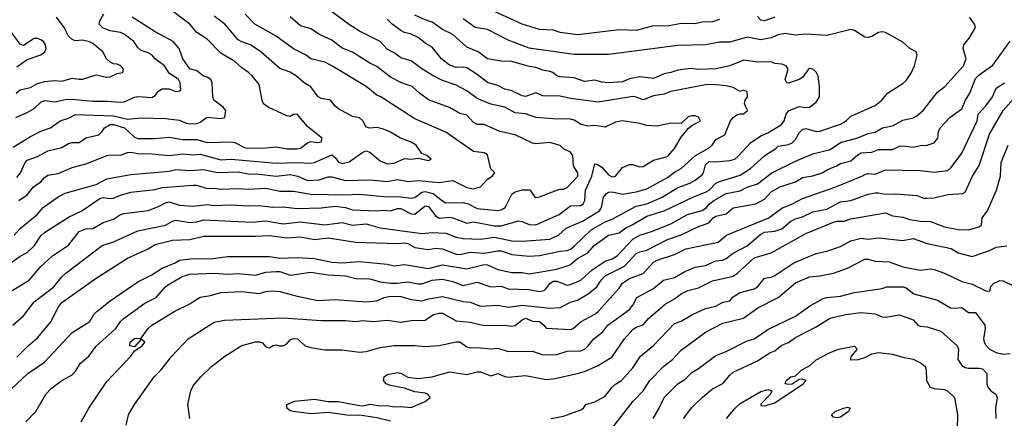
# Model space of a CAD drawing. Header units: metres. Extents: x -46681 to -43747, y -240911 to -237677.
# Tile 477 of 656: x -43965 to -43823, y -239776 to -239718. Entities that reach past the tile are written whole.
import ezdxf

# ---------------------------------------------------------------- set-up
doc = ezdxf.new("R2010")
doc.units = ezdxf.units.M
doc.layers.add('CONTOUR_INDEX', color=1, linetype='Continuous')
doc.layers.add('CONTOUR_INTER', color=3, linetype='Continuous')

msp = doc.modelspace()

# ---------------------------------------------------------------- linework, layer by layer
at = {"layer": 'CONTOUR_INDEX'}
for points, elevation in [([(-43966.27, -239757.02), (-43963.78, -239755.52), (-43962.1, -239753.54), (-43960.42, -239752.02), (-43958.1, -239750.46), (-43956.56, -239748.52), (-43955.6, -239748.13), (-43954.6, -239748.07), (-43953.1, -239747.2), (-43951.6, -239746.71), (-43950.6, -239746.06), (-43950.1, -239745.89), (-43946.6, -239745.45), (-43945.1, -239744.88), (-43944.1, -239744.33), (-43943.6, -239744.21), (-43942.1, -239744.68), (-43940.1, -239744.85), (-43938.1, -239744.59), (-43937.1, -239744.75), (-43934.6, -239744.64), (-43932.1, -239744.81), (-43930.6, -239744.74), (-43928.6, -239744.99), (-43927.1, -239744.94), (-43925.1, -239745.15), (-43921.6, -239745.06), (-43919.6, -239744.84), (-43918.1, -239745.01), (-43917.1, -239745.36), (-43913.6, -239745.51), (-43912.6, -239745.39), (-43911.6, -239745.52), (-43910.6, -239745.18), (-43910.1, -239745.18), (-43908.6, -239745.93), (-43908.1, -239746.01), (-43906.6, -239744.81), (-43906.1, -239744.87), (-43905.1, -239746.23), (-43904.6, -239746.56), (-43903.1, -239746.44), (-43902.61, -239746.52), (-43900.6, -239747.29), (-43899.6, -239747.12), (-43896.6, -239747.66), (-43895.6, -239747.68), (-43893.1, -239746.96), (-43892.6, -239747.04), (-43891.6, -239747.48), (-43890.6, -239747.53), (-43887.23, -239746.02), (-43885.6, -239744.81), (-43884.1, -239744.72), (-43883.76, -239744.52), (-43883.55, -239744.02), (-43883.46, -239742.52), (-43882.51, -239740.52), (-43882.1, -239738.73), (-43881.6, -239738.85), (-43881.1, -239739.2), (-43880.1, -239740.31), (-43879.6, -239740.57), (-43879.1, -239740.51), (-43878.1, -239739.26), (-43877.1, -239738.8), (-43876.6, -239738.82), (-43875.6, -239739.16), (-43875.1, -239739.12), (-43873.6, -239738.18), (-43871.6, -239737.63), (-43870.59, -239736.52), (-43869.6, -239734.87), (-43868.6, -239733.6), (-43868.1, -239733.19), (-43866.82, -239732.52), (-43867.1, -239731.98), (-43867.6, -239731.78), (-43868.1, -239731.76), (-43868.6, -239731.9), (-43869.6, -239732.87), (-43871.1, -239732.85), (-43873.1, -239733.27), (-43874.6, -239733.16), (-43875.6, -239732.86), (-43878.1, -239732.5), (-43879.1, -239732.7), (-43880.6, -239733.42), (-43882.1, -239733.18), (-43883.1, -239733.25), (-43884.05, -239733.02), (-43885.1, -239732.39), (-43885.6, -239732.27), (-43888.1, -239732.23), (-43890.6, -239732.02), (-43892.1, -239731.47), (-43893.6, -239731.36), (-43895.1, -239730.52), (-43897.1, -239730.11), (-43899.1, -239729.27), (-43900.6, -239728.17), (-43902.1, -239727.36), (-43904.1, -239726.67), (-43905.37, -239726.02), (-43907.1, -239724.99), (-43908.6, -239723.84), (-43910.1, -239723.39), (-43911.1, -239722.66), (-43912.1, -239722.12), (-43913.1, -239721.04), (-43916.1, -239719.51), (-43917.66, -239718.52), (-43921.1, -239715.97)], 115), ([(-43966.1, -239736.3), (-43963.6, -239734.77), (-43962.1, -239733.97), (-43960.71, -239733.52), (-43959.31, -239732.52), (-43958.1, -239732.12), (-43957.1, -239731.6), (-43951.6, -239731.79), (-43949.6, -239732.25), (-43947.6, -239732.04), (-43944.1, -239732.14), (-43942.1, -239732.39), (-43941.1, -239732.84), (-43940.6, -239732.91), (-43939.6, -239732.86), (-43939.1, -239732.67), (-43938.1, -239731.97), (-43936.1, -239732.18), (-43935.52, -239732.02), (-43935.38, -239731.02), (-43935.79, -239730.52), (-43937.14, -239729.52), (-43937.29, -239729.02), (-43937.37, -239727.02), (-43937.57, -239726.52), (-43938.1, -239726.18), (-43938.62, -239726.02), (-43939.6, -239725.25), (-43940.6, -239725), (-43941.58, -239723.52), (-43942.13, -239722.02), (-43942.99, -239721.02), (-43945.6, -239719.61), (-43948.9, -239717.52)], 110), ([(-43956.3, -239776.02), (-43955.19, -239774.02), (-43952.6, -239770.19), (-43949.12, -239766.52), (-43948.6, -239765.73), (-43947.49, -239765.02), (-43947.09, -239764.52), (-43947.6, -239764.08), (-43948.6, -239765.18), (-43949.25, -239765.02), (-43949.23, -239764.52), (-43948.6, -239763.98), (-43947.6, -239763.93), (-43946.62, -239762.52), (-43946.1, -239762.05), (-43942.75, -239760.02), (-43940.6, -239758.94), (-43939.6, -239758.26), (-43939.1, -239758.01), (-43937.6, -239757.75), (-43936.1, -239757.32), (-43933.1, -239757.19), (-43930.6, -239757.48), (-43929.6, -239757.16), (-43928.6, -239757.06), (-43927.6, -239757.19), (-43925.1, -239757.87), (-43922.1, -239758.46), (-43919.6, -239758.34), (-43915.1, -239758.67), (-43913.6, -239758.53), (-43912.54, -239758.02), (-43911.6, -239757.85), (-43910.1, -239757.92), (-43908.6, -239758.34), (-43907.1, -239758.53), (-43906.1, -239758.22), (-43904.1, -239757.89), (-43901.1, -239758.61), (-43900.1, -239758.71), (-43898.6, -239759.29), (-43896.1, -239759.17), (-43894.6, -239759.42), (-43892.6, -239759.17), (-43888.6, -239759.6), (-43887.1, -239759.49), (-43885.6, -239758.74), (-43884.6, -239758.43), (-43883.05, -239757.52), (-43881.81, -239756.52), (-43881.17, -239755.52), (-43880.6, -239754.89), (-43877.79, -239753.52), (-43876.1, -239751.7), (-43875.6, -239751.43), (-43874.6, -239751.21), (-43871.6, -239749.67), (-43869.6, -239748.99), (-43867.1, -239747.78), (-43866.1, -239747.46), (-43865.6, -239747.21), (-43864.98, -239746.52), (-43864.6, -239746.27), (-43863.1, -239745.94), (-43862.1, -239745.06), (-43858.83, -239744.52), (-43857.6, -239743.82), (-43856.6, -239742.77), (-43855.39, -239742.02), (-43853.1, -239741.3), (-43852.1, -239740.7), (-43850.6, -239740.44), (-43849.24, -239740.02), (-43848.46, -239739.52), (-43847.17, -239739.02), (-43846.6, -239738.67), (-43845.1, -239738.26), (-43844.1, -239737.4), (-43843.6, -239737.13), (-43842.1, -239737.05), (-43841.1, -239736.63), (-43839.1, -239736.64), (-43838.1, -239736.18), (-43837.6, -239736.1), (-43836.1, -239736.32), (-43835.1, -239736.05), (-43834.1, -239736), (-43833.1, -239735.66), (-43832.54, -239735.02), (-43832.43, -239734.02), (-43832.2, -239733.52), (-43830.83, -239732.02), (-43829.1, -239730.75), (-43828.57, -239729.52), (-43827.95, -239728.52), (-43827.1, -239726.37), (-43826.6, -239725.84), (-43824.6, -239724.47), (-43822.1, -239720.97)], 120), ([(-43880.1, -239777.6), (-43876.54, -239773.02), (-43875.12, -239771.52), (-43874.15, -239770.02), (-43872.18, -239768.02), (-43870.88, -239767.02), (-43869.6, -239765.64), (-43866.1, -239763.06), (-43863.6, -239761.77), (-43860.6, -239761.04), (-43858.54, -239759.52), (-43855.6, -239758.06), (-43853.1, -239755.94), (-43851.1, -239755.04), (-43849.6, -239754.9), (-43847.6, -239754.51), (-43845.6, -239753.78), (-43843.1, -239752.49), (-43842.6, -239752.48), (-43841.6, -239752.79), (-43839.6, -239752.87), (-43837.6, -239753.59), (-43835.1, -239754.08), (-43833.6, -239753.9), (-43833.1, -239754), (-43831.6, -239754.54), (-43829.1, -239755.74), (-43827.6, -239756.11), (-43825.6, -239757.06), (-43825.1, -239757.15), (-43824.98, -239757.02), (-43824.94, -239756.52), (-43824.5, -239756.02), (-43823.6, -239755.56), (-43823.1, -239755.62), (-43821.6, -239756.35)], 125)]:
    msp.add_lwpolyline(points, dxfattribs=dict(at, elevation=elevation))
at = {"layer": 'CONTOUR_INTER'}
for points, elevation in [([(-43965.6, -239740.69), (-43965.03, -239740.02), (-43964.39, -239738.52), (-43964.1, -239738.19), (-43962.6, -239737.67), (-43961.1, -239736.84), (-43959.1, -239736.34), (-43958.1, -239735.77), (-43957.6, -239735.64), (-43956.6, -239735.64), (-43955.6, -239734.94), (-43953.75, -239734.52), (-43953.23, -239734.02), (-43952.93, -239733.52), (-43952.1, -239733.01), (-43951.6, -239733.04), (-43950.01, -239733.52), (-43948.6, -239734.85), (-43948.1, -239735.03), (-43945.6, -239735.07), (-43943.6, -239734.88), (-43941.6, -239735.2), (-43939.6, -239735.2), (-43938.1, -239735.62), (-43934.6, -239735.54), (-43934.1, -239735.61), (-43932.6, -239736.42), (-43930.1, -239736.45), (-43928.1, -239736.27), (-43926.6, -239736.53), (-43925.1, -239736.53), (-43924.6, -239736.45), (-43923.6, -239735.7), (-43923.1, -239735.48), (-43922.1, -239735.61), (-43921.6, -239735.52), (-43921.5, -239735.02), (-43921.6, -239734.91), (-43923.6, -239733.3), (-43925.1, -239731.55), (-43925.6, -239731.59), (-43926.1, -239731.85), (-43926.6, -239731.78), (-43929.27, -239730.52), (-43929.93, -239730.02), (-43930.16, -239729.52), (-43930.6, -239727.23), (-43931.6, -239726), (-43932.1, -239725.51), (-43933.1, -239724.85), (-43934.1, -239723.91), (-43936.1, -239722.72), (-43938.1, -239720.7), (-43939.6, -239719.7), (-43940.57, -239718.52), (-43944.1, -239715.89)], 111), ([(-43967.1, -239753.52), (-43965.1, -239752.05), (-43964.1, -239751.52), (-43963.03, -239750.52), (-43962.1, -239749.11), (-43961.6, -239748.63), (-43958.1, -239746.44), (-43956.17, -239745.52), (-43953.6, -239743.74), (-43953.1, -239743.6), (-43952.1, -239743.74), (-43951.6, -239743.67), (-43950.6, -239743.24), (-43949.1, -239742.82), (-43945.6, -239742.41), (-43944.6, -239742.16), (-43940.1, -239741.8), (-43939.6, -239741.81), (-43938.1, -239742.28), (-43937.1, -239742.23), (-43936.1, -239742.39), (-43933.6, -239742.26), (-43932.1, -239742.4), (-43929.6, -239742.21), (-43927.6, -239742.69), (-43925.6, -239742.69), (-43923.1, -239743.09), (-43918.1, -239743.19), (-43916.1, -239743.09), (-43912.6, -239743.44), (-43910.1, -239743.47), (-43908.6, -239743.68), (-43908.1, -239743.56), (-43907.1, -239742.83), (-43906.6, -239742.71), (-43905.43, -239743.02), (-43904.1, -239744.07), (-43903.6, -239744.33), (-43901.1, -239744.3), (-43900.38, -239744.52), (-43899.1, -239745.17), (-43896.1, -239745.47), (-43895.6, -239745.35), (-43895.02, -239745.02), (-43894.1, -239743.09), (-43893.6, -239742.74), (-43892.6, -239742.49), (-43891.6, -239742.45), (-43891.44, -239742.52), (-43890.76, -239743.52), (-43890.6, -239743.59), (-43890.1, -239743.49), (-43887.6, -239742.52), (-43887.1, -239742.37), (-43886.6, -239742.39), (-43886.1, -239742.15), (-43884.55, -239740.52), (-43884.53, -239740.02), (-43885.17, -239739.02), (-43885.28, -239737.52), (-43885.6, -239737.05), (-43886.6, -239736.55), (-43887.1, -239736.07), (-43888.6, -239735.64), (-43890.6, -239735.83), (-43891.1, -239735.74), (-43893.6, -239734.54), (-43895.82, -239734.02), (-43898.1, -239733.05), (-43899.1, -239733.04), (-43899.6, -239732.73), (-43900.6, -239731.68), (-43901.6, -239731.46), (-43903.1, -239730.55), (-43906.1, -239729.45), (-43907.43, -239728.52), (-43908.48, -239727.52), (-43910.1, -239726.97), (-43911.6, -239726.2), (-43913.6, -239724.65), (-43914.6, -239724.18), (-43917.1, -239722.56), (-43918.6, -239721.97), (-43920.1, -239720.83), (-43921.87, -239720.02), (-43923.1, -239719.18), (-43924.6, -239718.75), (-43926.1, -239717.47)], 114), ([(-43965.95, -239749.02), (-43965.1, -239748.06), (-43962.65, -239746.02), (-43961.79, -239745.02), (-43959.6, -239743.5), (-43958.6, -239742.96), (-43954.1, -239741.71), (-43952.6, -239740.9), (-43949.1, -239740.28), (-43943.6, -239739.77), (-43942.6, -239739.52), (-43940.6, -239739.68), (-43938.6, -239739.52), (-43936.6, -239739.99), (-43933.6, -239739.88), (-43932.1, -239740.17), (-43930.6, -239740.21), (-43928.1, -239740.52), (-43926.1, -239740.24), (-43924.97, -239740.52), (-43923.6, -239741.14), (-43921.89, -239741.02), (-43920.6, -239740.61), (-43920.1, -239740.58), (-43918.1, -239741.13), (-43914.6, -239741.05), (-43912.1, -239741.28), (-43910.6, -239740.99), (-43909.1, -239741.27), (-43907.6, -239741.11), (-43904.6, -239741.4), (-43902.6, -239741.13), (-43900.6, -239742.16), (-43899.6, -239742.32), (-43898.6, -239742.04), (-43897.6, -239740.91), (-43896.91, -239740.52), (-43896.53, -239740.02), (-43897.1, -239739.42), (-43897.6, -239737.43), (-43898.1, -239737.13), (-43899.6, -239736.92), (-43903.6, -239734.15), (-43908.1, -239732.23), (-43913.1, -239728.99), (-43913.6, -239728.78), (-43915.13, -239727.52), (-43920.08, -239724.52), (-43921.1, -239724.02), (-43923.1, -239723.52), (-43923.8, -239723.02), (-43925.6, -239722.1), (-43928.1, -239720.23), (-43931.19, -239718.52), (-43932.6, -239717.07)], 113), ([(-43965.73, -239732.02), (-43964.1, -239731.31), (-43963.1, -239730.69), (-43962.1, -239729.78), (-43961.6, -239729.58), (-43960.1, -239729.76), (-43958.6, -239729.39), (-43957.6, -239729.36), (-43954.6, -239729.67), (-43952.6, -239729.65), (-43950.6, -239729.8), (-43950.1, -239729.75), (-43948.6, -239729.09), (-43948.1, -239729), (-43946.1, -239729.12), (-43945.6, -239728.82), (-43945.1, -239728.22), (-43944.6, -239727.85), (-43943.6, -239727.88), (-43942.6, -239728.25), (-43942.1, -239728.18), (-43941.88, -239728.02), (-43941.97, -239727.02), (-43942.25, -239726.52), (-43943.6, -239725.61), (-43944.26, -239724.52), (-43945.58, -239723.52), (-43946.1, -239722.95), (-43946.6, -239722.65), (-43947.6, -239722.31), (-43948.1, -239721.9), (-43948.67, -239721.02), (-43950.1, -239719.96), (-43950.6, -239719.73), (-43952.1, -239719.47), (-43953.1, -239719.08), (-43953.69, -239718.52), (-43953.61, -239718.02), (-43953.03, -239717.02)], 109), ([(-43965.6, -239766.65), (-43963.95, -239765.02), (-43962.6, -239763.89), (-43960.62, -239761.52), (-43959.68, -239759.52), (-43959.1, -239758.77), (-43954.1, -239755.23), (-43949.6, -239752.35), (-43946.6, -239750.99), (-43945.6, -239750.37), (-43943.1, -239749.74), (-43940.6, -239749.67), (-43938.6, -239749.18), (-43931.1, -239749.19), (-43929.1, -239749.09), (-43926.6, -239749.41), (-43924.6, -239749.26), (-43922.6, -239749.67), (-43920.6, -239749.42), (-43916.6, -239750.05), (-43910.6, -239750.22), (-43909.6, -239750.13), (-43909.1, -239750.25), (-43908.1, -239750.8), (-43906.1, -239751.1), (-43905.1, -239750.92), (-43904.1, -239750.99), (-43902.1, -239751.76), (-43901.6, -239751.83), (-43900.1, -239751.48), (-43898.1, -239751.61), (-43896.1, -239751.28), (-43895.6, -239751.3), (-43894.1, -239751.82), (-43891.6, -239752.05), (-43890.1, -239751.97), (-43887.1, -239751.33), (-43886.1, -239751.23), (-43885.6, -239751.03), (-43885.1, -239750.61), (-43882.6, -239748.25), (-43880.6, -239747.11), (-43879.6, -239746.71), (-43876.1, -239744.82), (-43874.6, -239744.48), (-43872.38, -239743.52), (-43870.1, -239742.16), (-43868.39, -239741.52), (-43867.6, -239741.09), (-43866.6, -239740.32), (-43866.38, -239740.02), (-43866.1, -239738.86), (-43865.6, -239738.37), (-43864.6, -239738.41), (-43862.6, -239738.25), (-43861.88, -239738.02), (-43861.27, -239737.52), (-43859.6, -239735.69), (-43858.1, -239734.65), (-43857.1, -239734.21), (-43855.11, -239733.02), (-43854.73, -239732.52), (-43854.44, -239731.52), (-43854.1, -239731.04), (-43852.6, -239730.43), (-43851.6, -239730.56), (-43851.1, -239730.5), (-43850.1, -239729.8), (-43849.62, -239729.02), (-43849.62, -239727.52), (-43849.85, -239726.02), (-43850.1, -239725.44), (-43850.6, -239725.04), (-43851.1, -239724.93), (-43851.24, -239725.02), (-43852.1, -239726.21), (-43852.6, -239726.51), (-43854.1, -239727.06), (-43854.36, -239727.02), (-43854.59, -239726.52), (-43854.18, -239725.02), (-43854.46, -239724.52), (-43855.1, -239724.29), (-43856.1, -239724.21), (-43856.6, -239723.97), (-43858.6, -239724), (-43860.6, -239723.73), (-43862.57, -239724.52), (-43864.6, -239724.99), (-43867.1, -239725.07), (-43868.1, -239724.91), (-43868.6, -239724.97), (-43870.1, -239725.17), (-43871.1, -239725.53), (-43872.1, -239725.72), (-43873.6, -239726.38), (-43875.6, -239726.14), (-43877.1, -239726.44), (-43878.1, -239726.86), (-43880.1, -239727.01), (-43881.1, -239726.92), (-43882.1, -239726.63), (-43883.6, -239726.8), (-43885.1, -239726.27), (-43887.1, -239726.15), (-43887.6, -239726.01), (-43888.16, -239725.52), (-43888.6, -239725.34), (-43889.6, -239725.19), (-43890.6, -239724.78), (-43891.6, -239724.66), (-43894.1, -239723.9), (-43895.6, -239723.85), (-43897.6, -239723.55), (-43898.93, -239722.52), (-43900.6, -239721.85), (-43902.6, -239720), (-43904.1, -239719.29), (-43905.6, -239718.22), (-43906.6, -239717.91), (-43908.1, -239717.23)], 117), ([(-43965.27, -239744.02), (-43964.1, -239743.18), (-43963.15, -239742.02), (-43962.1, -239741.32), (-43961.6, -239740.71), (-43961.1, -239740.36), (-43959.6, -239740.13), (-43957.6, -239739.25), (-43955.6, -239738.72), (-43952.55, -239737.52), (-43952.1, -239737.41), (-43950.6, -239737.45), (-43949.6, -239737.09), (-43949.1, -239737.04), (-43948.1, -239737.24), (-43946.1, -239737.28), (-43943.6, -239737.52), (-43941.6, -239737.26), (-43940.1, -239737.41), (-43939.1, -239737.31), (-43936.1, -239738.14), (-43934.6, -239738.04), (-43928.1, -239738.62), (-43925.1, -239738.5), (-43923.1, -239738.61), (-43922.6, -239738.51), (-43920.1, -239737.41), (-43919.6, -239737.82), (-43919.1, -239738.48), (-43918.6, -239738.68), (-43917.6, -239738.44), (-43915.6, -239737.01), (-43915.1, -239736.85), (-43914.6, -239737.04), (-43913.1, -239738.26), (-43912.1, -239738.7), (-43911.1, -239738.62), (-43909.6, -239737.96), (-43908.6, -239738.04), (-43907.6, -239737.9), (-43906.1, -239738.24), (-43905.72, -239738.02), (-43906.36, -239737.52), (-43907.1, -239737.21), (-43907.89, -239736.02), (-43908.6, -239735.57), (-43910.18, -239735.02), (-43911.6, -239734.12), (-43912.6, -239733.68), (-43913.6, -239733.45), (-43914.6, -239733.56), (-43915.1, -239733.4), (-43915.62, -239732.52), (-43916.1, -239732.06), (-43917.1, -239731.86), (-43919.1, -239730.74), (-43919.6, -239730.36), (-43920.25, -239729.52), (-43921.6, -239729.29), (-43922.04, -239729.02), (-43923.1, -239727.6), (-43924.08, -239727.02), (-43925.2, -239726.02), (-43926.1, -239725.47), (-43927.6, -239724.92), (-43930.32, -239722.52), (-43931.83, -239721.52), (-43933.1, -239721.09), (-43933.6, -239720.77), (-43935.55, -239718.52), (-43937.1, -239717.38)], 112), ([(-43864.1, -239717.85), (-43865.1, -239718.16), (-43866.6, -239718.22), (-43867.6, -239718.48), (-43869.6, -239718.4), (-43871.6, -239718.83), (-43873.6, -239718.74), (-43876.1, -239719.44), (-43878.6, -239719.36), (-43884.6, -239720.05), (-43887.1, -239719.7), (-43888.1, -239719.37), (-43890.1, -239719.27), (-43892.6, -239718.52), (-43896.6, -239716.69)], 119), ([(-43856.1, -239717.52), (-43857.6, -239718.05), (-43858.1, -239717.95), (-43858.6, -239717.39)], 119), ([(-43967.18, -239772.02), (-43964.01, -239769.02), (-43961.6, -239767.4), (-43957.6, -239763.09), (-43955.03, -239761.52), (-43954.44, -239760.52), (-43953.99, -239760.02), (-43952.08, -239758.52), (-43948.1, -239755.77), (-43946.1, -239754.76), (-43944.6, -239753.79), (-43942.71, -239753.02), (-43942.1, -239752.63), (-43940.1, -239752.4), (-43937.6, -239752.44), (-43935.1, -239752.12), (-43929.1, -239752.1), (-43927.6, -239752.36), (-43925.1, -239752.28), (-43922.6, -239752.41), (-43920.1, -239752.91), (-43918.6, -239753.03), (-43916.1, -239752.85), (-43912.1, -239753.22), (-43911.1, -239753.45), (-43909.6, -239753.26), (-43906.1, -239753.86), (-43904.1, -239753.31), (-43900.6, -239753.89), (-43898.1, -239753.28), (-43897.6, -239753.34), (-43896.1, -239754), (-43894.1, -239754.42), (-43892.6, -239754.44), (-43891.6, -239754.62), (-43887.6, -239753.94), (-43886.1, -239753.48), (-43885.6, -239753.26), (-43884.6, -239752.41), (-43883.1, -239751.58), (-43882.19, -239750.52), (-43880.1, -239749.03), (-43878.6, -239748.69), (-43877.6, -239747.98), (-43876.6, -239747.5), (-43874.6, -239746.26), (-43872.1, -239745.5), (-43867.96, -239743.52), (-43866.1, -239742.81), (-43865.58, -239742.52), (-43864.6, -239741.5), (-43864.1, -239741.26), (-43861.1, -239740.37), (-43859.6, -239739.39), (-43857.52, -239737.52), (-43855.93, -239736.52), (-43855.6, -239736.15), (-43854.1, -239735.93), (-43853.6, -239735.67), (-43853.1, -239735.19), (-43852.6, -239734.21), (-43852.1, -239733.73), (-43851.6, -239733.62), (-43850.1, -239734.02), (-43849.6, -239734), (-43846.6, -239732.96), (-43845.81, -239732.52), (-43845.1, -239731.82), (-43841.6, -239730.29), (-43840.62, -239729.52), (-43839.82, -239728.52), (-43837.6, -239727.09), (-43837.1, -239726.65), (-43836.36, -239725.52), (-43835.93, -239724.52), (-43835.55, -239723.02), (-43835.68, -239722.52), (-43836.6, -239722.02), (-43837.6, -239721.12), (-43840.1, -239719.73), (-43840.6, -239719.64), (-43841.1, -239719.74), (-43842.1, -239720.29), (-43842.6, -239720.43), (-43843.1, -239720.38), (-43844.6, -239719.43), (-43845.1, -239719.3), (-43848.6, -239720.18), (-43851.6, -239719.97), (-43853.1, -239720.12), (-43854.6, -239719.87), (-43855.6, -239720.07), (-43856.6, -239720.5), (-43858.1, -239720.77), (-43860.1, -239720.41), (-43862.6, -239721.12), (-43864.1, -239721.11), (-43866.1, -239721.5), (-43870.1, -239721.59), (-43880.1, -239722.92), (-43885.1, -239722.89), (-43891.6, -239721.98), (-43894.6, -239720.82), (-43897.6, -239719.3), (-43899.4, -239719.02), (-43901.1, -239717.75)], 118), ([(-43966.16, -239762.02), (-43964.6, -239760.7), (-43963.1, -239758.69), (-43960.24, -239756.52), (-43959.1, -239755.06), (-43958.51, -239754.52), (-43953.23, -239750.52), (-43951.6, -239749.97), (-43948.1, -239748.38), (-43944.1, -239747.56), (-43943.1, -239746.99), (-43942.6, -239746.86), (-43940.6, -239747.2), (-43939.6, -239747.1), (-43938.6, -239746.83), (-43931.6, -239747.16), (-43929.6, -239746.98), (-43927.1, -239747.41), (-43924.6, -239747.09), (-43921.1, -239747.52), (-43918.6, -239747.22), (-43917.1, -239747.59), (-43915.1, -239747.41), (-43913.1, -239747.96), (-43907.1, -239748.79), (-43905.6, -239748.65), (-43903.6, -239748.73), (-43902.1, -239749.34), (-43901.1, -239749.52), (-43898.6, -239749.62), (-43896.6, -239749.31), (-43894.1, -239749.87), (-43892.6, -239749.92), (-43888.6, -239749.63), (-43887.33, -239749.02), (-43886.21, -239748.02), (-43883.86, -239747.02), (-43881.43, -239745.52), (-43881.12, -239745.02), (-43880.82, -239743.52), (-43880.43, -239743.02), (-43880.1, -239742.82), (-43879.6, -239742.74), (-43878.1, -239743.1), (-43876.1, -239742.78), (-43874.6, -239742.31), (-43871.6, -239740.68), (-43870.6, -239739.9), (-43869.6, -239739.37), (-43867.55, -239737.52), (-43865.6, -239736.4), (-43865.16, -239736.02), (-43864.6, -239735.2), (-43863.32, -239734.52), (-43862.49, -239732.52), (-43862.1, -239732.03), (-43861.6, -239731.64), (-43861.1, -239731.47), (-43860.6, -239731.5), (-43860.05, -239731.02), (-43860.46, -239730.02), (-43860.38, -239729.52), (-43860.06, -239729.02), (-43860.1, -239728.28), (-43860.6, -239728.07), (-43861.1, -239728.26), (-43862.1, -239727.69), (-43863.1, -239727.43), (-43865.1, -239727.25), (-43866.1, -239727.29), (-43871.1, -239728.27), (-43872.1, -239728.65), (-43873.6, -239728.87), (-43875.1, -239729.44), (-43876.1, -239729.06), (-43876.6, -239728.99), (-43881.6, -239729.81), (-43885.6, -239729.29), (-43887.1, -239728.92), (-43889.6, -239728.89), (-43890.6, -239728.44), (-43892.1, -239728.96), (-43892.6, -239728.87), (-43894.1, -239728.16), (-43895.1, -239727.92), (-43896.1, -239727.41), (-43897.6, -239726.96), (-43899.1, -239725.78), (-43900.6, -239724.82), (-43901.1, -239724.73), (-43902.1, -239724.79), (-43903.1, -239724.44), (-43904.24, -239723.52), (-43905.6, -239721.83), (-43906.6, -239721.25), (-43907.6, -239720.47), (-43908.6, -239719.98), (-43909.6, -239719.73), (-43910.1, -239719.44), (-43911.38, -239718.52), (-43912.1, -239717.78)], 116), ([(-43965.7, -239728.52), (-43965.1, -239728.01), (-43963.6, -239727.7), (-43962.6, -239727.12), (-43961.6, -239726.79), (-43960.1, -239726.67), (-43959.1, -239726.76), (-43957.6, -239726.32), (-43956.6, -239726.49), (-43956.1, -239726.45), (-43954.1, -239725.84), (-43952.6, -239726.2), (-43952.1, -239726.15), (-43951.1, -239725.67), (-43950.29, -239725.52), (-43950.16, -239725.02), (-43950.55, -239724.52), (-43951.1, -239724.28), (-43951.6, -239724.27), (-43952.1, -239724.03), (-43952.62, -239723.52), (-43953.16, -239722.52), (-43954.6, -239721.33), (-43955.1, -239721.05), (-43956.1, -239720.81), (-43957.1, -239720.94), (-43957.6, -239720.75), (-43958.1, -239720.27), (-43958.73, -239719.02), (-43959.84, -239717.52)], 108), ([(-43964.3, -239776.02), (-43962.83, -239774.52), (-43961.4, -239772.02), (-43960.6, -239771.22), (-43959.1, -239770.05), (-43957.6, -239769.23), (-43957.1, -239768.68), (-43956.38, -239767.52), (-43955.16, -239766.52), (-43954.1, -239765.08), (-43951.26, -239762.52), (-43950.6, -239761.53), (-43950.07, -239761.02), (-43947.1, -239758.87), (-43945.44, -239758.02), (-43944.11, -239756.52), (-43943.6, -239756.11), (-43941.68, -239755.02), (-43940.6, -239754.69), (-43937.1, -239754.5), (-43935.1, -239754.68), (-43933.6, -239754.57), (-43931.1, -239754.79), (-43929.6, -239754.36), (-43928.1, -239754.28), (-43927.6, -239754.3), (-43926.1, -239754.8), (-43923.1, -239754.38), (-43920.6, -239754.78), (-43918.1, -239754.93), (-43916.6, -239755.28), (-43914.6, -239755.36), (-43913.1, -239755.76), (-43911.6, -239755.95), (-43910.6, -239755.98), (-43909.1, -239755.76), (-43907.6, -239756.07), (-43907.1, -239756.07), (-43905.6, -239755.54), (-43904.1, -239755.38), (-43902.6, -239755.74), (-43901.1, -239756.3), (-43899.1, -239755.83), (-43897.1, -239756.48), (-43895.6, -239756.42), (-43894.6, -239756.79), (-43891.6, -239756.89), (-43890.1, -239757.16), (-43889.41, -239757.02), (-43889.1, -239756.76), (-43888.6, -239756.02), (-43888.1, -239755.7), (-43887.6, -239755.66), (-43886.1, -239756.27), (-43885.6, -239756.17), (-43884.1, -239755.53), (-43882.46, -239754.02), (-43880.6, -239752.78), (-43879.6, -239752.44), (-43878.89, -239752.02), (-43876.6, -239749.6), (-43875.6, -239749.02), (-43873.91, -239748.52), (-43871.1, -239747.37), (-43868.7, -239746.02), (-43866.6, -239745.46), (-43865.94, -239745.02), (-43865.55, -239744.52), (-43864.88, -239744.02), (-43863.1, -239743), (-43861.1, -239742.6), (-43860.1, -239742.08), (-43858.6, -239741.6), (-43856.54, -239740.02), (-43853.1, -239738.31), (-43850.6, -239737.27), (-43848.1, -239736.63), (-43846.6, -239735.63), (-43844.1, -239734.96), (-43842.6, -239734.33), (-43841.6, -239734.14), (-43840.53, -239733.52), (-43839.1, -239733.2), (-43837.6, -239732.38), (-43836.1, -239732.06), (-43835.6, -239731.79), (-43834.68, -239731.02), (-43832.6, -239728.33), (-43831.56, -239727.52), (-43828.82, -239724.52), (-43828.44, -239723.52), (-43828.9, -239722.02), (-43828.8, -239721.52), (-43828.02, -239720.52), (-43827.09, -239719.02), (-43827.26, -239718.52), (-43827.98, -239717.52)], 119), ([(-43965.6, -239724.71), (-43964.1, -239723.65), (-43962.1, -239722.96), (-43961.53, -239722.52), (-43961.36, -239722.02), (-43961.43, -239721.52), (-43961.75, -239721.02), (-43962.1, -239720.77), (-43962.6, -239720.57), (-43963.1, -239720.61), (-43964.6, -239721.6), (-43965.1, -239721.39), (-43966.6, -239719.38)], 107), ([(-43949.77, -239776.52), (-43949.44, -239775.02), (-43948.6, -239773.5), (-43945.73, -239769.52), (-43944.75, -239768.52), (-43943.2, -239766.52), (-43940.82, -239764.02), (-43937.1, -239761.62), (-43935.6, -239761.32), (-43927.1, -239760.98), (-43921.6, -239761.37), (-43918.1, -239761.37), (-43916.6, -239761.5), (-43915.6, -239761.39), (-43914.1, -239761.5), (-43912.1, -239761.34), (-43910.1, -239761.6), (-43908.6, -239761.38), (-43906.6, -239761.31), (-43905.41, -239760.52), (-43904.6, -239760.3), (-43904.1, -239760.32), (-43902.1, -239761.43), (-43900.1, -239761.61), (-43898.1, -239762.1), (-43895.1, -239762.03), (-43894.1, -239762.17), (-43893.6, -239762.07), (-43892.6, -239761.26), (-43892.1, -239761.03), (-43891.1, -239761.45), (-43890.1, -239761.52), (-43889.44, -239762.02), (-43889.1, -239762.49), (-43885.6, -239762.65), (-43885.22, -239762.52), (-43884.06, -239761.52), (-43882.1, -239760.47), (-43881.6, -239760.07), (-43878.6, -239756.7), (-43878.1, -239755.98), (-43877.1, -239755.31), (-43875.1, -239754.56), (-43873.6, -239752.92), (-43873.1, -239752.65), (-43870.6, -239751.84), (-43868.96, -239751.02), (-43864.28, -239750.02), (-43863.06, -239749.02), (-43856.96, -239746.52), (-43855.1, -239745.14), (-43853.52, -239744.52), (-43852.1, -239743.72), (-43847.29, -239742.02), (-43843.51, -239740.52), (-43843.1, -239740.25), (-43842.6, -239740.09), (-43841.6, -239740.2), (-43840.1, -239739.6), (-43835.1, -239739.67), (-43833.1, -239739.91), (-43831.1, -239739.7), (-43830.6, -239739.23), (-43829.1, -239737.17), (-43826.87, -239732.52), (-43826.71, -239731.52), (-43825.6, -239730.35), (-43824.65, -239729.02), (-43824.1, -239727.77), (-43822.9, -239727.02)], 121), ([(-43940.61, -239775.52), (-43940.88, -239773.52), (-43940.47, -239771.52), (-43940.1, -239770.8), (-43939, -239769.52), (-43937.46, -239768.02), (-43935.54, -239766.52), (-43933.1, -239765), (-43931.1, -239764.46), (-43930.6, -239764.44), (-43930.1, -239764.6), (-43929.6, -239765.19), (-43929.1, -239765.3), (-43928.6, -239764.98), (-43928.1, -239764.87), (-43927.65, -239765.02), (-43927.1, -239765.01), (-43926.6, -239764.73), (-43926.1, -239764.16), (-43925.6, -239763.96), (-43925.02, -239764.02), (-43923.94, -239765.02), (-43923.1, -239765.29), (-43921.1, -239765.6), (-43918.6, -239765.59), (-43916.1, -239765.94), (-43915.1, -239765.85), (-43913.1, -239765.25), (-43911.1, -239764.97), (-43908.1, -239764.96), (-43906.6, -239765.12), (-43904.6, -239764.98), (-43902.1, -239764.44), (-43901.6, -239764.45), (-43900.6, -239765.16), (-43900.1, -239765.34), (-43899.1, -239765.29), (-43897.1, -239765.47), (-43896.1, -239765.38), (-43894.6, -239765.87), (-43891.1, -239765.78), (-43889.6, -239766.35), (-43887.6, -239766.28), (-43886.1, -239765.82), (-43884.1, -239765.73), (-43883.56, -239765.52), (-43883.1, -239765.08), (-43882.24, -239764.02), (-43880.96, -239763.02), (-43880.21, -239762.02), (-43877.1, -239759.77), (-43876.6, -239759.17), (-43876.02, -239758.02), (-43873.6, -239756.73), (-43872.15, -239755.52), (-43870.6, -239755.13), (-43869.1, -239754.29), (-43867.6, -239753.67), (-43866.1, -239753.42), (-43864.6, -239752.76), (-43863.6, -239752.64), (-43863.1, -239752.42), (-43862.1, -239751.64), (-43860.1, -239750.55), (-43858.1, -239748.86), (-43857.6, -239748.61), (-43856.1, -239748.43), (-43855.1, -239748.13), (-43853.76, -239747.02), (-43853.1, -239746.68), (-43852.1, -239746.4), (-43850.6, -239745.66), (-43848.6, -239745.27), (-43846.6, -239744.21), (-43845.1, -239744.02), (-43842.6, -239743.1), (-43841.6, -239742.92), (-43841.1, -239742.89), (-43840.1, -239743.1), (-43838.6, -239743.04), (-43835.6, -239743.28), (-43834.6, -239743.67), (-43834.1, -239743.7), (-43833.1, -239743.64), (-43831.1, -239743.16), (-43828.96, -239743.02), (-43828.6, -239742.8), (-43827.55, -239740.52), (-43826.6, -239738.97), (-43825.1, -239734.42), (-43823.11, -239731.02), (-43821.6, -239729.32)], 122), ([(-43911.6, -239775.93), (-43913.6, -239775.43), (-43916.1, -239775.04), (-43917.6, -239775.1), (-43920.6, -239774.69), (-43923.1, -239774.86), (-43925.6, -239774.54), (-43926.1, -239774.45), (-43926.6, -239774.05), (-43926.56, -239773.52), (-43925.45, -239773.02), (-43922.6, -239772.73), (-43920.6, -239773.07), (-43919.1, -239773.06), (-43916.1, -239773.67), (-43915.6, -239773.7), (-43914.6, -239773.45), (-43913.1, -239773.7), (-43912.1, -239773.68), (-43911.1, -239773.85), (-43910.1, -239773.8), (-43908.6, -239773.97), (-43906.6, -239773.07), (-43905.87, -239772.52), (-43906.2, -239772.02), (-43906.6, -239771.88), (-43908.1, -239771.66), (-43909.6, -239771.17), (-43911.6, -239770.79), (-43912.23, -239770.52), (-43912.62, -239770.02), (-43912.53, -239769.52), (-43912.1, -239769.19), (-43910.6, -239768.87), (-43910.1, -239768.98), (-43909.1, -239769.54), (-43907.6, -239769.76), (-43905.6, -239769.53), (-43903.1, -239768.77), (-43900.6, -239769.16), (-43899.1, -239768.77), (-43898.6, -239768.8), (-43897.1, -239769.38), (-43896.1, -239769.03), (-43895.1, -239769.48), (-43894.6, -239769.58), (-43892.1, -239769.33), (-43889.1, -239769.9), (-43888.1, -239769.82), (-43884.6, -239769.03), (-43883.6, -239768.75), (-43881.6, -239767.87), (-43879.6, -239766.63), (-43877.82, -239764.02), (-43876.6, -239762.68), (-43876.1, -239762.32), (-43875.1, -239761.98), (-43874.28, -239761.02), (-43871.95, -239759.02), (-43870.6, -239758.25), (-43869.6, -239757.49), (-43868.68, -239757.02), (-43867.1, -239756.62), (-43865.1, -239755.64), (-43862.1, -239754.96), (-43861.47, -239754.52), (-43859.1, -239752.29), (-43856.6, -239751.6), (-43851.6, -239748.78), (-43847.6, -239747.14), (-43847.1, -239746.99), (-43846.1, -239747.02), (-43845.1, -239746.67), (-43840.1, -239745.82), (-43839.1, -239746.21), (-43837.6, -239746.41), (-43836.6, -239746.74), (-43835.1, -239747.02), (-43833.6, -239747.05), (-43831.6, -239747.84), (-43829.6, -239748.22), (-43828.1, -239748.28), (-43826.6, -239747.81), (-43826.22, -239747.52), (-43826.13, -239746.52), (-43825.39, -239745.52), (-43824.09, -239742.52), (-43823.49, -239740.52), (-43823.42, -239738.52), (-43822.37, -239736.02)], 123), ([(-43888.41, -239775.52), (-43886.6, -239775.21), (-43884.1, -239774.28), (-43883.73, -239774.02), (-43883.38, -239773.52), (-43882.1, -239773.15), (-43880.6, -239772.3), (-43879.57, -239771.02), (-43879.1, -239770.55), (-43878.24, -239770.02), (-43876.6, -239768.23), (-43875.5, -239766.52), (-43873.6, -239764.96), (-43870.6, -239761.79), (-43869.6, -239761.46), (-43868.1, -239760.53), (-43866.1, -239759.63), (-43864.6, -239759.3), (-43863.6, -239758.72), (-43862.6, -239758.51), (-43862.1, -239757.96), (-43861.1, -239757.33), (-43859.1, -239756.78), (-43858.6, -239756.51), (-43857.6, -239755.23), (-43856.6, -239755.09), (-43856.1, -239754.88), (-43853.34, -239753.02), (-43850.1, -239751.68), (-43848.6, -239751.35), (-43846.6, -239750.66), (-43845.1, -239749.86), (-43843.6, -239749.46), (-43842.6, -239749.63), (-43841.1, -239749.43), (-43837.6, -239749.79), (-43836.1, -239749.5), (-43834.1, -239750.25), (-43830.6, -239750.98), (-43829.6, -239751.59), (-43827.6, -239752.09), (-43825.1, -239751.26), (-43824.1, -239750.74), (-43822.6, -239750.55)], 124), ([(-43873.69, -239775.52), (-43872.78, -239774.02), (-43872.1, -239772.52), (-43870.11, -239770.52), (-43869.1, -239769.9), (-43868.1, -239768.88), (-43867.1, -239768.31), (-43864.6, -239766.43), (-43863.1, -239765.84), (-43860.1, -239764.29), (-43859.1, -239764.01), (-43857.1, -239762.65), (-43853.1, -239760.74), (-43851.1, -239759.28), (-43849.1, -239758.21), (-43848.6, -239758.04), (-43846.6, -239757.85), (-43844.6, -239757.32), (-43840.6, -239756.72), (-43839.94, -239756.52)], 126), ([(-43839.94, -239756.52), (-43837.52, -239756.52), (-43837.1, -239756.66), (-43836.01, -239757.52), (-43832.6, -239758.43), (-43830.74, -239759.52), (-43830.1, -239759.59), (-43829.1, -239759.48), (-43828.1, -239760.19), (-43827.1, -239760.19), (-43825.76, -239762.02), (-43825.72, -239762.52), (-43825.93, -239764.02), (-43825.84, -239764.52), (-43825.6, -239764.93), (-43825.1, -239765.52), (-43824.1, -239766), (-43823.1, -239766.25), (-43822.1, -239766.16)], 126), ([(-43869.29, -239775.52), (-43868.1, -239773.97), (-43866.6, -239772.49), (-43865.1, -239771.27), (-43863.6, -239770.47), (-43862.6, -239769.25), (-43862.1, -239768.84), (-43858.6, -239767.18), (-43856.8, -239766.02), (-43856.1, -239765.76), (-43855.1, -239764.94), (-43854.1, -239764.53), (-43853.1, -239763.83), (-43850.1, -239762.29), (-43848.6, -239761.3), (-43848.1, -239761.05), (-43845.88, -239760.52)], 127), ([(-43845.88, -239760.52), (-43843.6, -239760.19), (-43841.6, -239760.39), (-43840.6, -239760.82), (-43840.1, -239760.87), (-43838.1, -239760.54), (-43836.1, -239761.27), (-43835.46, -239762.02), (-43835.1, -239762.2), (-43834.1, -239762.3), (-43832.1, -239762.93), (-43829.75, -239765.02), (-43829.57, -239765.52), (-43829.66, -239767.02), (-43829.1, -239767.86), (-43828.6, -239768.16), (-43828.1, -239768.25), (-43826.6, -239768.27), (-43826.1, -239768.38), (-43825.47, -239769.02), (-43825.45, -239770.52), (-43825.33, -239771.02), (-43824.89, -239771.52), (-43824.16, -239772.02), (-43823.99, -239772.52), (-43824.2, -239774.02), (-43824.15, -239775.52)], 127), ([(-43863.05, -239775.52), (-43861.83, -239774.02), (-43861.1, -239773.38), (-43858.1, -239771.63), (-43857.1, -239771.35), (-43856.52, -239771.52), (-43856.72, -239772.02), (-43858.1, -239773.48), (-43858.1, -239773.65), (-43857.6, -239773.7), (-43856.1, -239773.26), (-43852.01, -239770.52), (-43851.58, -239770.02), (-43852.1, -239769.86), (-43852.6, -239769.89), (-43853.6, -239770.56), (-43854.1, -239770.63), (-43854.62, -239770.52), (-43854.47, -239770.02), (-43853.77, -239769.52), (-43853.1, -239769.36), (-43852.19, -239768.52), (-43851.1, -239767.93), (-43850.1, -239767.05), (-43848.18, -239766.02), (-43846.92, -239765.52)], 128), ([(-43846.92, -239765.52), (-43844.6, -239765.07), (-43844.2, -239765.52), (-43845.05, -239766.52), (-43845.21, -239767.02), (-43845.1, -239767.06), (-43844.03, -239767.02), (-43843.1, -239766.73), (-43842.1, -239766.21), (-43841.1, -239766.01), (-43839.1, -239766.22), (-43837.6, -239766.68), (-43836.1, -239766.95), (-43834.96, -239767.52), (-43834.36, -239768.02), (-43834.23, -239768.52), (-43834.2, -239770.02), (-43833.64, -239771.02), (-43833.1, -239771.21), (-43831.6, -239771.34), (-43831.1, -239771.59), (-43830.16, -239772.52), (-43829.71, -239775.02), (-43829.75, -239777.02)], 128), ([(-43846.17, -239774.02), (-43845.6, -239773.89), (-43845.2, -239774.02), (-43845.44, -239774.52), (-43846.6, -239775.33), (-43847.1, -239775.43), (-43847.6, -239775.33), (-43847.92, -239775.02), (-43847.4, -239774.52), (-43846.17, -239774.02)], 129)]:
    msp.add_lwpolyline(points, dxfattribs=dict(at, elevation=elevation))

doc.saveas('drawing.dxf')
